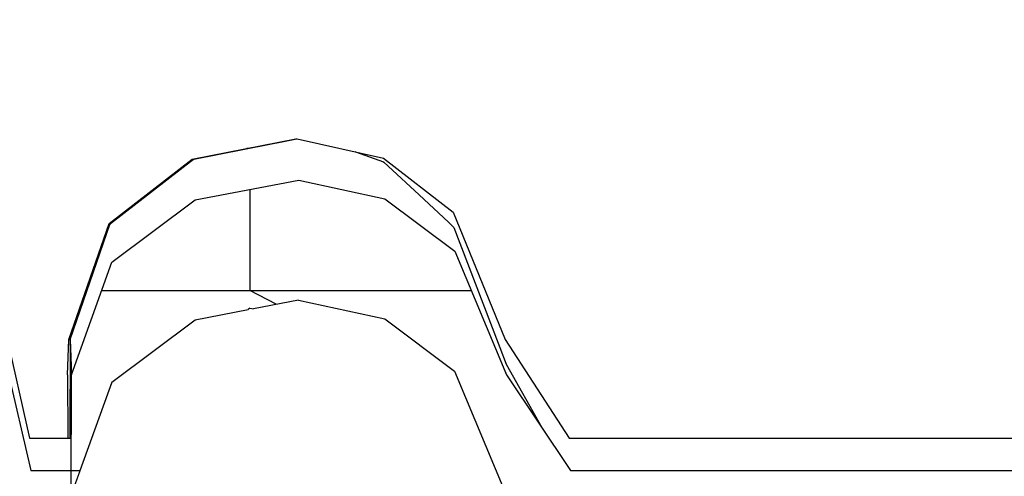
# Model space of a CAD drawing. Header units: millimetres. Extents: x -36478 to 31050, y -14815 to 11827.
# Tile 426 of 656: x -10784 to -10673, y 10892 to 10943. Entities that reach past the tile are written whole.
import ezdxf

# ---------------------------------------------------------------- set-up
doc = ezdxf.new("R2010")
doc.units = ezdxf.units.MM
doc.header["$MEASUREMENT"] = 0
doc.linetypes.add('Wipeout_Contour', pattern=[1000, 0, -1000])
for name, color, linetype in [('Nové_Konstrukce - krov', 7, 'Continuous'), ('Nové_Kóty - SP', 7, 'Continuous'), ('Nové_Výplně - Povrchové', 7, 'Continuous')]:
    doc.layers.add(name, color=color, linetype=linetype)
doc.styles.add('GENEROVANÝ_STYL_2', font='txt')
doc.dimstyles.new('GENEROVANÝ_STYL__1', dxfattribs={"dimtxt": 125, "dimasz": 190, "dimexe": 0.18, "dimexo": 300, "dimgap": 0, "dimtad": 1, "dimdec": 0, "dimzin": 0, "dimdsep": 46, "dimtxsty": 'GENEROVANÝ_STYL_2', "dimblk": 'ARROWHEAD_6', "dimblk1": 'ARROWHEAD_6', "dimblk2": 'ARROWHEAD_6', "dimcen": 0.09, "dimclrd": 1, "dimclre": 1, "dimclrt": 1, "dimazin": 0, "dimtfac": 1, "dimtdec": 4, "dimtmove": 0, "dimatfit": 3, "dimfxl": 1, "dimtolj": 1, "dimtzin": 0, "dimarcsym": 0})

# ---------------------------------------------------------------- blocks, each defined once
blk = doc.blocks.new('*D6327')
at = {"layer": 'Nové_Kóty - SP', "color": 1, "linetype": 'Continuous', "lineweight": 25}
for p, q in [((-10443.65, 7778.73), (-4851.3, 11622.72)), ((-10273.71, 7531.5), (-10549.86, 7933.25)), ((-10294.79, 7517.01), (-10570.94, 7918.75)), ((-10417.88, 7917.78), (-10469.41, 7639.67)), ((-10490.49, 7625.18), (-10438.97, 7903.29)), ((-10464.73, 7764.24), (-10443.65, 7778.73)), ((-10588.34, 7679.27), (-10464.73, 7764.24))]:
    blk.add_line(p, q, dxfattribs=at)
at = {"layer": 'Nové_Kóty - SP', "color": 1, "lineweight": 25, "insert": (-10717.64, 7620.73), "char_height": 125, "attachment_point": 7, "rotation": 34.5034, "style": 'GENEROVANÝ_STYL_2'}
blk.add_mtext('\\A1;{\\pql;\\fArial|b0|i0|c0|p38;25}', dxfattribs=at)
blk = doc.blocks.new('ARROWHEAD_6')
at = {"color": 0, "linetype": 'Continuous', "lineweight": 0}
for p, q in [((-0.5, -0.5), (0.5, 0.5)), ((0, 0), (-1, 0))]:
    blk.add_line(p, q, dxfattribs=at)

msp = doc.modelspace()

# ---------------------------------------------------------------- wipeouts: each hides what was drawn before it
at = {"color": 254, "linetype": 'Wipeout_Contour', "lineweight": 0, "ltscale": 61343.268549}
msp.add_wipeout([(-10753.11, 10929.58), (-10753.28, 10929.58), (-10764.94, 10927.28), (-10764.77, 10927.28)], dxfattribs=at).dxf.layer = 'Nové_Výplně - Povrchové'
at = {"color": 254, "linetype": 'Wipeout_Contour', "lineweight": 0, "ltscale": 45967.576093}
msp.add_wipeout([(-10758.45, 10910.47), (-10758.62, 10910.32), (-10758.03, 10910.43)], dxfattribs=at).dxf.layer = 'Nové_Výplně - Povrchové'
at = {"color": 254, "linetype": 'Wipeout_Contour', "lineweight": 0, "ltscale": 61319.096788}
msp.add_wipeout([(-10779, 10902.98), (-10778.98, 10895.83), (-10778.84, 10895.83), (-10778.85, 10906.95)], dxfattribs=at).dxf.layer = 'Nové_Výplně - Povrchové'
at = {"color": 254, "linetype": 'Wipeout_Contour', "lineweight": 0, "ltscale": 60756.673688}
msp.add_wipeout([(-10451.34, 10895.83), (-10716.91, 10895.83), (-10716.77, 10892.19), (-10451.21, 10892.19)], dxfattribs=at).dxf.layer = 'Nové_Výplně - Povrchové'

# ---------------------------------------------------------------- next in the draw order: wipeouts: each hides what was drawn before it
at = {"color": 254, "linetype": 'Wipeout_Contour', "lineweight": 0, "ltscale": 61359.189886}
msp.add_wipeout([(-10764.77, 10927.28), (-10764.94, 10927.28), (-10774.32, 10920.03), (-10774.16, 10920.03)], dxfattribs=at).dxf.layer = 'Nové_Výplně - Povrchové'
at = {"color": 254, "linetype": 'Wipeout_Contour', "lineweight": 0, "ltscale": 61134.535669}
msp.add_wipeout([(-10716.91, 10895.83), (-10722.44, 10895.83), (-10722.31, 10892.19), (-10716.77, 10892.19)], dxfattribs=at).dxf.layer = 'Nové_Výplně - Povrchové'

# ---------------------------------------------------------------- next in the draw order: wipeouts: each hides what was drawn before it
at = {"color": 254, "linetype": 'Wipeout_Contour', "lineweight": 0, "ltscale": 61349.8028}
msp.add_wipeout([(-10778.85, 10906.95), (-10778.7, 10906.95), (-10774.16, 10920.03), (-10774.32, 10920.03)], dxfattribs=at).dxf.layer = 'Nové_Výplně - Povrchové'
at = {"color": 254, "linetype": 'Wipeout_Contour', "lineweight": 0, "ltscale": 61168.016671}
msp.add_wipeout([(-10722.44, 10895.83), (-10729.66, 10906.95), (-10729.51, 10902.98), (-10722.31, 10892.19)], dxfattribs=at).dxf.layer = 'Nové_Výplně - Povrchové'

# ---------------------------------------------------------------- next in the draw order: wipeouts: each hides what was drawn before it
at = {"color": 254, "linetype": 'Wipeout_Contour', "lineweight": 0, "ltscale": 61222.125929}
msp.add_wipeout([(-10729.66, 10906.95), (-10735.52, 10921.32), (-10735.36, 10916.91), (-10729.51, 10902.98)], dxfattribs=at).dxf.layer = 'Nové_Výplně - Povrchové'
at = {"color": 254, "linetype": 'Wipeout_Contour', "lineweight": 0, "ltscale": 61321.748837}
msp.add_wipeout([(-10778.7, 10906.95), (-10778.85, 10906.95), (-10778.84, 10895.83), (-10778.71, 10895.83)], dxfattribs=at).dxf.layer = 'Nové_Výplně - Povrchové'

# ---------------------------------------------------------------- next in the draw order: wipeouts: each hides what was drawn before it
at = {"color": 254, "linetype": 'Wipeout_Contour', "lineweight": 0, "ltscale": 61270.101163}
msp.add_wipeout([(-10735.52, 10921.32), (-10743.38, 10927.41), (-10743.22, 10922.82), (-10735.36, 10916.91)], dxfattribs=at).dxf.layer = 'Nové_Výplně - Povrchové'

# ---------------------------------------------------------------- next in the draw order: wipeouts: each hides what was drawn before it
at = {"color": 254, "linetype": 'Wipeout_Contour', "lineweight": 0, "ltscale": 61306.383871}
msp.add_wipeout([(-10743.38, 10927.41), (-10753.11, 10929.58), (-10752.94, 10924.93), (-10743.22, 10922.82)], dxfattribs=at).dxf.layer = 'Nové_Výplně - Povrchové'

# ---------------------------------------------------------------- next in the draw order: linework, layer by layer
at = {"layer": 'Nové_Konstrukce - krov', "color": 1, "linetype": 'Continuous', "lineweight": 25}
for p, q in [((-10746.62, 10928.14), (-10746.54, 10928.11)), ((-10746.54, 10928.11), (-10743.37, 10926.97)), ((-10743.37, 10926.97), (-10742.84, 10926.5))]:
    msp.add_line(p, q, dxfattribs=at)

# ---------------------------------------------------------------- next in the draw order: wipeouts: each hides what was drawn before it
at = {"color": 254, "linetype": 'Wipeout_Contour', "lineweight": 0, "ltscale": 61336.196792}
msp.add_wipeout([(-10753.11, 10929.58), (-10764.77, 10927.28), (-10764.6, 10922.69), (-10752.94, 10924.93)], dxfattribs=at).dxf.layer = 'Nové_Výplně - Povrchové'

# ---------------------------------------------------------------- next in the draw order: linework, layer by layer
at = {"layer": 'Nové_Konstrukce - krov', "color": 1, "linetype": 'Continuous', "lineweight": 25}
for p, q in [((-10758.66, 10928.5), (-10754.47, 10929.32)), ((-10754.47, 10929.32), (-10753.14, 10929.58)), ((-10753.28, 10929.58), (-10753.11, 10929.58)), ((-10753.11, 10929.58), (-10743.38, 10927.41)), ((-10758.66, 10928.5), (-10758.78, 10928.5))]:
    msp.add_line(p, q, dxfattribs=at)

# ---------------------------------------------------------------- next in the draw order: wipeouts: each hides what was drawn before it
at = {"color": 254, "linetype": 'Wipeout_Contour', "lineweight": 0, "ltscale": 61352.337621}
msp.add_wipeout([(-10764.77, 10927.28), (-10774.16, 10920.03), (-10774, 10915.66), (-10764.6, 10922.69)], dxfattribs=at).dxf.layer = 'Nové_Výplně - Povrchové'

# ---------------------------------------------------------------- next in the draw order: linework, layer by layer
at = {"layer": 'Nové_Konstrukce - krov', "color": 1, "linetype": 'Continuous', "lineweight": 25}
for p, q in [((-10764.94, 10927.28), (-10753.28, 10929.58)), ((-10764.81, 10927.28), (-10753.16, 10929.58))]:
    msp.add_line(p, q, dxfattribs=at)

# ---------------------------------------------------------------- next in the draw order: wipeouts: each hides what was drawn before it
at = {"color": 254, "linetype": 'Wipeout_Contour', "lineweight": 0, "ltscale": 61343.4234}
msp.add_wipeout([(-10778.7, 10906.95), (-10778.56, 10902.98), (-10774, 10915.66), (-10774.16, 10920.03)], dxfattribs=at).dxf.layer = 'Nové_Výplně - Povrchové'

# ---------------------------------------------------------------- next in the draw order: wipeouts: each hides what was drawn before it
at = {"color": 254, "linetype": 'Wipeout_Contour', "lineweight": 0, "ltscale": 61315.876613}
msp.add_wipeout([(-10778.71, 10895.83), (-10778.58, 10892.19), (-10778.56, 10902.98), (-10778.7, 10906.95)], dxfattribs=at).dxf.layer = 'Nové_Výplně - Povrchové'

# ---------------------------------------------------------------- next in the draw order: wipeouts: each hides what was drawn before it
at = {"color": 254, "linetype": 'Wipeout_Contour', "lineweight": 0, "ltscale": 502385.525095}
msp.add_wipeout([(-10778.56, 10902.98), (-10778.58, 10892.19), (-10777.6, 10892.19), (-10774.02, 10902.14), (-10764.62, 10909.17), (-10758.62, 10910.32), (-10758.45, 10910.47), (-10758.03, 10910.43), (-10752.96, 10911.4), (-10743.24, 10909.3), (-10735.38, 10903.39), (-10729.54, 10889.46), (-10723.29, 10880.1), (-10445.73, 10880.1), (-10443.79, 10890.33), (-10437.06, 10891.86), (-10430.82, 10890.17), (-10428.51, 10880.1), (-10423.61, 10880.1), (-10423.59, 10889.46), (-10422.61, 10892.19), (-10428.15, 10892.19), (-10430.8, 10903.69), (-10437.04, 10905.38), (-10443.76, 10903.86), (-10445.97, 10892.19), (-10722.31, 10892.19), (-10729.51, 10902.98), (-10735.36, 10916.91), (-10743.22, 10922.82), (-10752.94, 10924.93), (-10764.6, 10922.69), (-10774, 10915.66)], dxfattribs=at).dxf.layer = 'Nové_Výplně - Povrchové'

# ---------------------------------------------------------------- next in the draw order: linework, layer by layer
at = {"layer": 'Nové_Konstrukce - krov', "color": 1, "linetype": 'Continuous', "lineweight": 25}
for p, q in [((-10774.32, 10920.03), (-10764.94, 10927.28)), ((-10774.2, 10920.03), (-10764.81, 10927.28)), ((-10743.38, 10927.41), (-10735.52, 10921.32)), ((-10742.84, 10926.5), (-10739.35, 10923.27)), ((-10764.6, 10922.69), (-10752.94, 10924.93)), ((-10752.94, 10924.93), (-10743.22, 10922.82)), ((-10758.44, 10923.87), (-10758.46, 10912.46)), ((-10739.35, 10923.27), (-10736.07, 10920.19)), ((-10774, 10915.66), (-10764.6, 10922.69)), ((-10743.22, 10922.82), (-10735.36, 10916.91)), ((-10736.07, 10920.19), (-10735.46, 10919.59)), ((-10735.46, 10919.59), (-10733.04, 10913.31)), ((-10733.04, 10913.31), (-10730.27, 10906.05)), ((-10775.15, 10912.46), (-10733.49, 10912.46)), ((-10730.27, 10906.05), (-10729.56, 10904.16)), ((-10722.44, 10895.83), (-10716.91, 10895.83)), ((-10716.91, 10895.83), (-10451.34, 10895.83)), ((-10722.31, 10892.19), (-10716.77, 10892.19)), ((-10716.77, 10892.19), (-10451.21, 10892.19))]:
    msp.add_line(p, q, dxfattribs=at)

# ---------------------------------------------------------------- next in the draw order: wipeouts: each hides what was drawn before it
at = {"color": 254, "linetype": 'Wipeout_Contour', "lineweight": 0, "ltscale": 91924.473089}
msp.add_wipeout([(-10764.62, 10909.17), (-10764.48, 10900.97), (-10752.82, 10903.06), (-10752.96, 10911.4), (-10758.03, 10910.43), (-10758.62, 10910.32)], dxfattribs=at).dxf.layer = 'Nové_Výplně - Povrchové'
at = {"color": 254, "linetype": 'Wipeout_Contour', "lineweight": 0, "ltscale": 61166.695174}
msp.add_wipeout([(-10729.54, 10889.46), (-10735.38, 10903.39), (-10735.24, 10895.54), (-10729.41, 10882.47)], dxfattribs=at).dxf.layer = 'Nové_Výplně - Povrchové'
at = {"color": 254, "linetype": 'Wipeout_Contour', "lineweight": 0, "ltscale": 61288.18923}
msp.add_wipeout([(-10774.02, 10902.14), (-10778.58, 10889.46), (-10778.46, 10882.47), (-10773.89, 10894.37)], dxfattribs=at).dxf.layer = 'Nové_Výplně - Povrchové'

# ---------------------------------------------------------------- next in the draw order: linework, layer by layer
at = {"layer": 'Nové_Konstrukce - krov', "color": 1, "linetype": 'Continuous', "lineweight": 25}
for p, q in [((-10755.47, 10910.92), (-10758.46, 10912.46)), ((-10758.45, 10910.47), (-10758.62, 10910.32)), ((-10758.45, 10910.47), (-10758.03, 10910.43)), ((-10729.56, 10904.16), (-10725.55, 10897.04))]:
    msp.add_line(p, q, dxfattribs=at)

# ---------------------------------------------------------------- next in the draw order: wipeouts: each hides what was drawn before it
at = {"color": 254, "linetype": 'Wipeout_Contour', "lineweight": 0, "ltscale": 61295.7297}
msp.add_wipeout([(-10764.62, 10909.17), (-10774.02, 10902.14), (-10773.89, 10894.37), (-10764.48, 10900.97)], dxfattribs=at).dxf.layer = 'Nové_Výplně - Povrchové'
at = {"color": 254, "linetype": 'Wipeout_Contour', "lineweight": 0, "ltscale": 61213.322397}
msp.add_wipeout([(-10735.38, 10903.39), (-10743.24, 10909.3), (-10743.1, 10901.09), (-10735.24, 10895.54)], dxfattribs=at).dxf.layer = 'Nové_Výplně - Povrchové'

# ---------------------------------------------------------------- next in the draw order: linework, layer by layer
at = {"layer": 'Nové_Konstrukce - krov', "color": 1, "linetype": 'Continuous', "lineweight": 25}
for p, q in [((-10735.52, 10921.32), (-10729.66, 10906.95)), ((-10735.36, 10916.91), (-10729.51, 10902.98)), ((-10764.62, 10909.17), (-10758.62, 10910.32))]:
    msp.add_line(p, q, dxfattribs=at)

# ---------------------------------------------------------------- next in the draw order: wipeouts: each hides what was drawn before it
at = {"color": 254, "linetype": 'Wipeout_Contour', "lineweight": 0, "ltscale": 61249.077786}
msp.add_wipeout([(-10743.24, 10909.3), (-10752.96, 10911.4), (-10752.82, 10903.06), (-10743.1, 10901.09)], dxfattribs=at).dxf.layer = 'Nové_Výplně - Povrchové'
at = {"color": 254, "linetype": 'Wipeout_Contour', "lineweight": 0, "ltscale": 61140.331253}
msp.add_wipeout([(-10735.24, 10895.54), (-10735.12, 10884.07), (-10729.3, 10872.26), (-10729.41, 10882.47)], dxfattribs=at).dxf.layer = 'Nové_Výplně - Povrchové'
at = {"color": 254, "linetype": 'Wipeout_Contour', "lineweight": 0, "ltscale": 61262.014835}
msp.add_wipeout([(-10773.89, 10894.37), (-10778.46, 10882.47), (-10778.35, 10872.26), (-10773.76, 10883.01)], dxfattribs=at).dxf.layer = 'Nové_Výplně - Povrchové'

# ---------------------------------------------------------------- next in the draw order: linework, layer by layer
at = {"layer": 'Nové_Konstrukce - krov', "color": 1, "linetype": 'Continuous', "lineweight": 25}
for p, q in [((-10752.96, 10911.4), (-10758.03, 10910.43)), ((-10752.96, 10911.4), (-10743.24, 10909.3)), ((-10729.66, 10906.95), (-10722.44, 10895.83)), ((-10729.51, 10902.98), (-10722.31, 10892.19))]:
    msp.add_line(p, q, dxfattribs=at)

# ---------------------------------------------------------------- next in the draw order: wipeouts: each hides what was drawn before it
at = {"color": 254, "linetype": 'Wipeout_Contour', "lineweight": 0, "ltscale": 61249.54793}
msp.add_wipeout([(-10752.82, 10903.06), (-10764.48, 10900.97), (-10764.34, 10888.98), (-10752.68, 10890.87)], dxfattribs=at).dxf.layer = 'Nové_Výplně - Povrchové'
at = {"color": 254, "linetype": 'Wipeout_Contour', "lineweight": 0, "ltscale": 61184.785236}
msp.add_wipeout([(-10735.24, 10895.54), (-10743.1, 10901.09), (-10742.96, 10889.09), (-10735.12, 10884.07)], dxfattribs=at).dxf.layer = 'Nové_Výplně - Povrchové'
at = {"color": 254, "linetype": 'Wipeout_Contour', "lineweight": 0, "ltscale": 61306.818745}
msp.add_wipeout([(-10783.28, 10895.83), (-10783.15, 10892.19), (-10778.58, 10892.19), (-10778.71, 10895.83)], dxfattribs=at).dxf.layer = 'Nové_Výplně - Povrchové'

# ---------------------------------------------------------------- next in the draw order: linework, layer by layer
at = {"layer": 'Nové_Konstrukce - krov', "color": 1, "linetype": 'Continuous', "lineweight": 25}
for p, q in [((-10774.02, 10902.14), (-10764.62, 10909.17)), ((-10735.38, 10903.39), (-10729.54, 10889.46))]:
    msp.add_line(p, q, dxfattribs=at)

# ---------------------------------------------------------------- next in the draw order: wipeouts: each hides what was drawn before it
at = {"color": 254, "linetype": 'Wipeout_Contour', "lineweight": 0, "ltscale": 61333.574106}
msp.add_wipeout([(-10783.28, 10895.83), (-10785.94, 10907.69), (-10785.79, 10903.69), (-10783.15, 10892.19)], dxfattribs=at).dxf.layer = 'Nové_Výplně - Povrchové'
at = {"color": 254, "linetype": 'Wipeout_Contour', "lineweight": 0, "ltscale": 61219.670642}
msp.add_wipeout([(-10743.1, 10901.09), (-10752.82, 10903.06), (-10752.68, 10890.87), (-10742.96, 10889.09)], dxfattribs=at).dxf.layer = 'Nové_Výplně - Povrchové'
at = {"color": 254, "linetype": 'Wipeout_Contour', "lineweight": 0, "ltscale": 61267.381217}
msp.add_wipeout([(-10764.48, 10900.97), (-10773.89, 10894.37), (-10773.76, 10883.01), (-10764.34, 10888.98)], dxfattribs=at).dxf.layer = 'Nové_Výplně - Povrchové'

# ---------------------------------------------------------------- next in the draw order: linework, layer by layer
at = {"layer": 'Nové_Konstrukce - krov', "color": 1, "linetype": 'Continuous', "lineweight": 25}
msp.add_line((-10743.24, 10909.3), (-10735.38, 10903.39), dxfattribs=at)

# ---------------------------------------------------------------- next in the draw order: wipeouts: each hides what was drawn before it
at = {"color": 254, "linetype": 'Wipeout_Contour', "lineweight": 0, "ltscale": 510631.571968}
msp.add_wipeout([(-11133.55, 10902.98), (-11133.57, 10892.19), (-11132.59, 10892.19), (-11129.02, 10902.14), (-11119.61, 10909.17), (-11113.61, 10910.32), (-11113.44, 10910.47), (-11113.03, 10910.43), (-11107.96, 10911.4), (-11098.23, 10909.3), (-11090.37, 10903.39), (-11084.53, 10889.46), (-11078.28, 10880.1), (-10800.72, 10880.1), (-10798.78, 10890.33), (-10792.05, 10891.86), (-10785.82, 10890.17), (-10783.5, 10880.1), (-10778.6, 10880.1), (-10778.58, 10889.46), (-10777.6, 10892.19), (-10783.15, 10892.19), (-10785.79, 10903.69), (-10792.03, 10905.38), (-10798.76, 10903.86), (-10800.96, 10892.19), (-11077.3, 10892.19), (-11084.51, 10902.98), (-11090.35, 10916.91), (-11098.21, 10922.82), (-11107.93, 10924.93), (-11119.59, 10922.69), (-11128.99, 10915.66)], dxfattribs=at).dxf.layer = 'Nové_Výplně - Povrchové'

# ---------------------------------------------------------------- next in the draw order: linework, layer by layer
at = {"layer": 'Nové_Konstrukce - krov', "color": 1, "linetype": 'Continuous', "lineweight": 25}
for p, q in [((-10778.85, 10906.95), (-10774.32, 10920.03)), ((-10778.74, 10906.95), (-10774.2, 10920.03)), ((-10778.56, 10902.98), (-10774, 10915.66)), ((-10785.94, 10907.69), (-10783.28, 10895.83)), ((-10779, 10902.98), (-10778.85, 10906.95)), ((-10778.85, 10906.95), (-10778.7, 10906.95)), ((-10778.71, 10906.95), (-10778.73, 10895.83)), ((-10778.7, 10906.95), (-10778.56, 10902.98)), ((-10785.79, 10903.69), (-10783.15, 10892.19)), ((-10779, 10902.98), (-10778.98, 10895.83)), ((-10778.58, 10889.46), (-10778.56, 10902.98)), ((-10774.02, 10902.14), (-10778.58, 10889.46)), ((-10783.28, 10895.83), (-10778.71, 10895.83)), ((-10783.15, 10892.19), (-10777.6, 10892.19))]:
    msp.add_line(p, q, dxfattribs=at)

# ---------------------------------------------------------------- next in the draw order: dimensions: what is measured, and where the dimension line sits
at = {"layer": 'Nové_Kóty - SP', "color": 1, "linetype": 'Continuous', "lineweight": 25}
dim = msp.add_linear_dim(base=(-10443.65, 7778.73), p1=(-9842.86, 6859.52), p2=(-9826.86, 6881.41), angle=34.5034, text='25', dimstyle='GENEROVANÝ_STYL__1', dxfattribs=at)
dim.commit()
dim.dimension.update_dxf_attribs({"geometry": '*D6327', "text_midpoint": (-10674.52, 7726.21), "dimtype": 160, "text_rotation": 34.5034})

doc.saveas('drawing.dxf')
